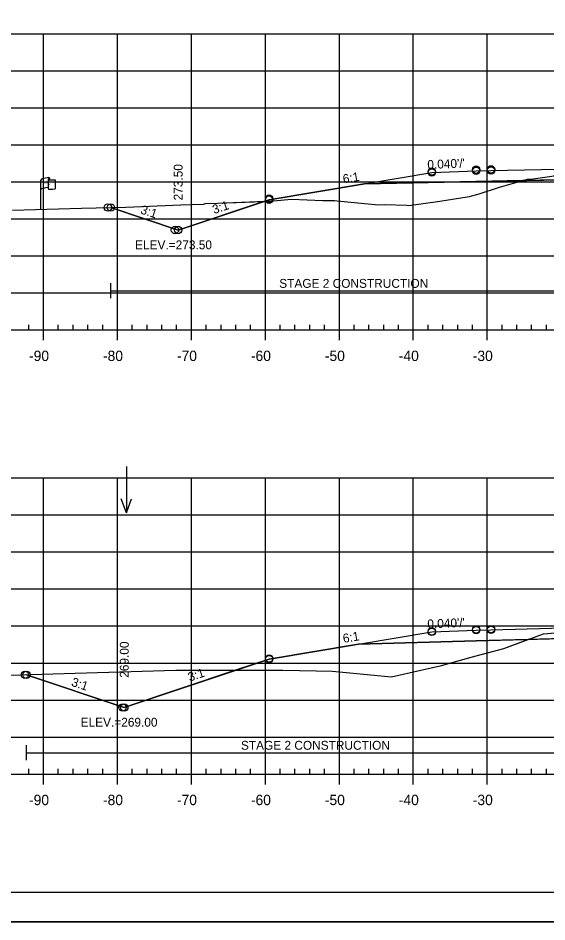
# Model space of a CAD drawing. Extents: x 1365647 to 1367999, y 387113 to 400173.
# Drawn here: x 1365800.6 to 1365872.2, y 399746.3 to 399868.5 of the extents above; entities that cross this region are included whole.
import ezdxf

# ---------------------------------------------------------------- set-up
doc = ezdxf.new("R2010")
doc.units = 0
for name, color, linetype in [('E_Existing ROW', 7, 'Continuous'), ('R_Alt Surface', 7, 'Continuous'), ('R_Axis', 7, 'Continuous'), ('R_Axis Annot', 7, 'Continuous'), ('R_Border', 7, 'Continuous'), ('R_Border Notes', 7, 'Continuous'), ('R_Contours', 7, 'Continuous'), ('R_Exist Surface', 7, 'Continuous'), ('R_Fin Surface', 7, 'Continuous'), ('R_Fin Surface Annot', 7, 'Continuous'), ('R_Grid', 7, 'Continuous'), ('R_No Plot', 7, 'Continuous'), ('R_Water', 7, 'Continuous'), ('R_Water Annot', 7, 'Continuous')]:
    doc.layers.add(name, color=color, linetype=linetype)

msp = doc.modelspace()

# ---------------------------------------------------------------- linework, layer by layer
at = {"layer": 'E_Existing ROW'}
for p, q in [((1365804.89, 399846.81), (1365804.89, 399846.57)), ((1365803.72, 399842.61), (1365803.72, 399846.56)), ((1365804.72, 399846.66), (1365804.72, 399846.64)), ((1365804.72, 399846.64), (1365804.72, 399845.42)), ((1365805.65, 399846.62), (1365805.65, 399845.38))]:
    msp.add_line(p, q, dxfattribs=at)
for centre, radius, start, end in [((1365804.8, 399846.66), 0.078, 88.6458, 274.2828), ((1365804.81, 399846.81), 0.0783, 263.0712, 93.9564), ((1365804.8, 399845.42), 0.0783, 180, 273.9564)]:
    msp.add_arc(centre, radius, start, end, dxfattribs=at)
for centre, major_axis, ratio, start_param, end_param in [((1365805.3, 399846.61), (-1.58, -0.04), 0.19887, 5.030368, 6.283185), ((1365805.3, 399845.29), (-1.58, -0.04), 0.19887, 5.083035, 6.194897), ((1365806.01, 399846.72), (-1.23, -0.13), 0.052933, 0.159456, 1.268315), ((1365806.01, 399845.48), (-1.23, -0.13), 0.052933, 0.159456, 1.268315)]:
    msp.add_ellipse(centre, major_axis=major_axis, ratio=ratio, start_param=start_param, end_param=end_param, dxfattribs=at)
at = {"layer": 'R_Alt Surface'}
for points in [[(1365847.47, 399846.07), (1365862.59, 399846.37), (1365880.78, 399846.73), (1365880.78, 399848.02), (1365894.09, 399848.29), (1365904.78, 399848.32), (1365904.78, 399847.03), (1365925.59, 399847.09), (1365942.47, 399846.76)], [(1365846.7, 399783.87), (1365862.59, 399784.3), (1365880.78, 399784.79), (1365880.78, 399786.08), (1365894.09, 399786.44), (1365904.85, 399786.73), (1365904.85, 399785.44), (1365925.59, 399786), (1365943.46, 399785.64)]]:
    msp.add_lwpolyline(points, dxfattribs=at)
at = {"layer": 'R_Axis'}
for p, q in [((1365749.09, 399826.32), (1366039.09, 399826.32)), ((1365802.09, 399826.32), (1365802.09, 399827.02)), ((1365804.09, 399824.92), (1365804.09, 399826.32)), ((1365806.09, 399826.32), (1365806.09, 399827.02)), ((1365808.09, 399826.32), (1365808.09, 399827.02)), ((1365810.09, 399826.32), (1365810.09, 399827.02)), ((1365812.09, 399826.32), (1365812.09, 399827.02)), ((1365814.09, 399824.92), (1365814.09, 399826.32)), ((1365816.09, 399826.32), (1365816.09, 399827.02)), ((1365818.09, 399826.32), (1365818.09, 399827.02)), ((1365820.09, 399826.32), (1365820.09, 399827.02)), ((1365822.09, 399826.32), (1365822.09, 399827.02)), ((1365824.09, 399824.92), (1365824.09, 399826.32)), ((1365826.09, 399826.32), (1365826.09, 399827.02)), ((1365828.09, 399826.32), (1365828.09, 399827.02)), ((1365830.09, 399826.32), (1365830.09, 399827.02)), ((1365832.09, 399826.32), (1365832.09, 399827.02)), ((1365834.09, 399824.92), (1365834.09, 399826.32)), ((1365836.09, 399826.32), (1365836.09, 399827.02)), ((1365838.09, 399826.32), (1365838.09, 399827.02)), ((1365840.09, 399826.32), (1365840.09, 399827.02)), ((1365842.09, 399826.32), (1365842.09, 399827.02)), ((1365844.09, 399824.92), (1365844.09, 399826.32)), ((1365846.09, 399826.32), (1365846.09, 399827.02)), ((1365848.09, 399826.32), (1365848.09, 399827.02)), ((1365850.09, 399826.32), (1365850.09, 399827.02)), ((1365852.09, 399826.32), (1365852.09, 399827.02)), ((1365854.09, 399824.92), (1365854.09, 399826.32)), ((1365856.09, 399826.32), (1365856.09, 399827.02)), ((1365858.09, 399826.32), (1365858.09, 399827.02)), ((1365860.09, 399826.32), (1365860.09, 399827.02)), ((1365862.09, 399826.32), (1365862.09, 399827.02)), ((1365864.09, 399824.92), (1365864.09, 399826.32)), ((1365866.09, 399826.32), (1365866.09, 399827.02)), ((1365868.09, 399826.32), (1365868.09, 399827.02)), ((1365870.09, 399826.32), (1365870.09, 399827.02)), ((1365872.09, 399826.32), (1365872.09, 399827.02)), ((1365749.09, 399766.32), (1366039.09, 399766.32)), ((1365802.09, 399766.32), (1365802.09, 399767.02)), ((1365804.09, 399764.92), (1365804.09, 399766.32)), ((1365806.09, 399766.32), (1365806.09, 399767.02)), ((1365808.09, 399766.32), (1365808.09, 399767.02)), ((1365810.09, 399766.32), (1365810.09, 399767.02)), ((1365812.09, 399766.32), (1365812.09, 399767.02)), ((1365814.09, 399764.92), (1365814.09, 399766.32)), ((1365816.09, 399766.32), (1365816.09, 399767.02)), ((1365818.09, 399766.32), (1365818.09, 399767.02)), ((1365820.09, 399766.32), (1365820.09, 399767.02)), ((1365822.09, 399766.32), (1365822.09, 399767.02)), ((1365824.09, 399764.92), (1365824.09, 399766.32)), ((1365826.09, 399766.32), (1365826.09, 399767.02)), ((1365828.09, 399766.32), (1365828.09, 399767.02)), ((1365830.09, 399766.32), (1365830.09, 399767.02)), ((1365832.09, 399766.32), (1365832.09, 399767.02)), ((1365834.09, 399764.92), (1365834.09, 399766.32)), ((1365836.09, 399766.32), (1365836.09, 399767.02)), ((1365838.09, 399766.32), (1365838.09, 399767.02)), ((1365840.09, 399766.32), (1365840.09, 399767.02)), ((1365842.09, 399766.32), (1365842.09, 399767.02)), ((1365844.09, 399764.92), (1365844.09, 399766.32)), ((1365846.09, 399766.32), (1365846.09, 399767.02)), ((1365848.09, 399766.32), (1365848.09, 399767.02)), ((1365850.09, 399766.32), (1365850.09, 399767.02)), ((1365852.09, 399766.32), (1365852.09, 399767.02)), ((1365854.09, 399764.92), (1365854.09, 399766.32)), ((1365856.09, 399766.32), (1365856.09, 399767.02)), ((1365858.09, 399766.32), (1365858.09, 399767.02)), ((1365860.09, 399766.32), (1365860.09, 399767.02)), ((1365862.09, 399766.32), (1365862.09, 399767.02)), ((1365864.09, 399764.92), (1365864.09, 399766.32)), ((1365866.09, 399766.32), (1365866.09, 399767.02)), ((1365868.09, 399766.32), (1365868.09, 399767.02)), ((1365870.09, 399766.32), (1365870.09, 399767.02)), ((1365872.09, 399766.32), (1365872.09, 399767.02))]:
    msp.add_line(p, q, dxfattribs=at)
at = {"layer": 'R_Border'}
msp.add_line((1366052.27, 399750.32), (1365736.09, 399750.32), dxfattribs=at)
at = {"layer": 'R_Contours'}
for points in [[(1365868.91, 399846.5), (1365869.54, 399846.67), (1365870.28, 399846.75), (1365872.84, 399847.09), (1365874.69, 399847.44), (1365874.99, 399847.46), (1365878.4, 399847.64), (1365880.78, 399847.77), (1365880.78, 399846.73)], [(1365833.9, 399843.69), (1365835.17, 399843.74), (1365837.61, 399843.98), (1365841.86, 399843.82), (1365843.43, 399843.8), (1365843.78, 399843.77), (1365844.31, 399843.73), (1365847.49, 399843.41), (1365849.43, 399843.23), (1365850.2, 399843.25), (1365853.22, 399843.16), (1365853.5, 399843.15), (1365857.69, 399843.7), (1365861.36, 399844.31), (1365861.7, 399844.36), (1365863, 399844.72), (1365865.76, 399845.6), (1365867.94, 399846.22), (1365868.91, 399846.5), (1365862.59, 399846.37), (1365847.47, 399846.07), (1365834.59, 399843.92)], [(1365813.18, 399842.86), (1365815.21, 399842.91), (1365822.65, 399843.22), (1365825.7, 399843.32), (1365826, 399843.4), (1365827.6, 399843.45), (1365833.9, 399843.69), (1365822.29, 399839.82)], [(1365869.59, 399784.49), (1365869.64, 399784.51), (1365871.69, 399785.24), (1365872.27, 399785.32), (1365874.9, 399785.56), (1365879.04, 399785.82), (1365880.78, 399785.94), (1365880.78, 399784.79)], [(1365830.05, 399780.34), (1365836.44, 399780.35), (1365840.97, 399780.27), (1365843.15, 399780.2), (1365849.24, 399779.63), (1365851.13, 399779.44), (1365852.71, 399779.81), (1365857.92, 399780.96), (1365861.89, 399782.09), (1365866.33, 399783.28), (1365869.59, 399784.49), (1365862.59, 399784.3), (1365846.7, 399783.87), (1365834.59, 399781.85)], [(1365801.78, 399779.73), (1365802.32, 399779.75), (1365821.97, 399780.34), (1365829.5, 399780.34), (1365830.05, 399780.34), (1365815.01, 399775.32)]]:
    msp.add_lwpolyline(points, close=True, dxfattribs=at)
at = {"layer": 'R_Exist Surface'}
for points in [[(1365799.9, 399842.51), (1365809.23, 399842.75), (1365815.21, 399842.91), (1365822.65, 399843.22), (1365825.7, 399843.32), (1365826, 399843.4), (1365827.6, 399843.45), (1365835.17, 399843.74), (1365837.61, 399843.98), (1365841.86, 399843.82), (1365843.43, 399843.8), (1365843.78, 399843.77), (1365844.31, 399843.73), (1365847.49, 399843.41), (1365849.43, 399843.23), (1365850.2, 399843.25), (1365853.22, 399843.16), (1365853.5, 399843.15), (1365857.69, 399843.7), (1365861.36, 399844.31), (1365861.7, 399844.36), (1365863, 399844.72), (1365865.76, 399845.6), (1365867.94, 399846.22), (1365869.54, 399846.67), (1365870.28, 399846.75), (1365872.84, 399847.09)], [(1365798.21, 399779.62), (1365802.32, 399779.75), (1365821.97, 399780.34), (1365829.5, 399780.34), (1365836.44, 399780.35), (1365840.97, 399780.27), (1365843.15, 399780.2), (1365849.24, 399779.63), (1365851.13, 399779.44), (1365852.71, 399779.81), (1365857.92, 399780.96), (1365861.89, 399782.09), (1365866.33, 399783.28), (1365869.64, 399784.51), (1365871.69, 399785.24), (1365872.27, 399785.32)]]:
    msp.add_lwpolyline(points, dxfattribs=at)
at = {"layer": 'R_Fin Surface'}
for points in [[(1365813.18, 399842.86), (1365822.29, 399839.82), (1365834.59, 399843.92), (1365847.47, 399846.07), (1365856.59, 399847.59), (1365862.59, 399847.83), (1365864.59, 399847.87), (1365894.09, 399848.46), (1365923.59, 399848.54), (1365925.59, 399848.55), (1365931.59, 399848.57), (1365942.47, 399846.76), (1365953.59, 399844.9), (1365990.73, 399857.28)], [(1365801.78, 399779.73), (1365815.01, 399775.32), (1365834.59, 399781.85), (1365846.7, 399783.87), (1365856.59, 399785.52), (1365862.59, 399785.76), (1365864.59, 399785.81), (1365894.09, 399786.61), (1365923.59, 399787.4), (1365925.59, 399787.46), (1365931.59, 399787.62), (1365943.46, 399785.64), (1365953.59, 399783.95), (1365953.6, 399783.95), (1365984.96, 399794.41)]]:
    msp.add_lwpolyline(points, dxfattribs=at)
at = {"layer": 'R_Grid'}
for p, q in [((1365749.09, 399866.32), (1366039.09, 399866.32)), ((1365804.09, 399826.32), (1365804.09, 399866.32)), ((1365814.09, 399826.32), (1365814.09, 399866.32)), ((1365824.09, 399826.32), (1365824.09, 399866.32)), ((1365834.09, 399826.32), (1365834.09, 399866.32)), ((1365844.09, 399826.32), (1365844.09, 399866.32)), ((1365854.09, 399826.32), (1365854.09, 399866.32)), ((1365864.09, 399826.32), (1365864.09, 399866.32)), ((1365749.09, 399861.32), (1366039.09, 399861.32)), ((1365749.09, 399856.32), (1366039.09, 399856.32)), ((1365749.09, 399851.32), (1366039.09, 399851.32)), ((1365749.09, 399846.32), (1366039.09, 399846.32)), ((1365749.09, 399841.32), (1366039.09, 399841.32)), ((1365749.09, 399836.32), (1366039.09, 399836.32)), ((1365749.09, 399831.32), (1366039.09, 399831.32)), ((1365749.09, 399826.32), (1366039.09, 399826.32)), ((1365749.09, 399806.32), (1366039.09, 399806.32)), ((1365804.09, 399766.32), (1365804.09, 399806.32)), ((1365814.09, 399766.32), (1365814.09, 399806.32)), ((1365824.09, 399766.32), (1365824.09, 399806.32)), ((1365834.09, 399766.32), (1365834.09, 399806.32)), ((1365844.09, 399766.32), (1365844.09, 399806.32)), ((1365854.09, 399766.32), (1365854.09, 399806.32)), ((1365864.09, 399766.32), (1365864.09, 399806.32)), ((1365749.09, 399801.32), (1366039.09, 399801.32)), ((1365749.09, 399796.32), (1366039.09, 399796.32)), ((1365749.09, 399791.32), (1366039.09, 399791.32)), ((1365749.09, 399786.32), (1366039.09, 399786.32)), ((1365749.09, 399781.32), (1366039.09, 399781.32)), ((1365749.09, 399776.32), (1366039.09, 399776.32)), ((1365749.09, 399771.32), (1366039.09, 399771.32)), ((1365749.09, 399766.32), (1366039.09, 399766.32))]:
    msp.add_line(p, q, dxfattribs=at)
at = {"layer": 'R_No Plot'}
msp.add_line((1365723.69, 399746.34), (1366057.03, 399746.34), dxfattribs=at)
msp.add_lwpolyline([(1365723.69, 399959.68), (1366057.03, 399959.68), (1366057.03, 399746.34), (1365723.69, 399746.34)], close=True, dxfattribs=at)
for centre in [(1365856.59, 399847.73), (1365856.59, 399847.59), (1365856.59, 399847.59), (1365862.59, 399847.97), (1365862.59, 399847.83), (1365862.59, 399847.83), (1365864.59, 399848.01), (1365864.59, 399847.87), (1365864.59, 399847.87), (1365834.59, 399844.06), (1365834.59, 399843.92), (1365834.59, 399843.92), (1365812.8, 399842.85), (1365813.18, 399842.86), (1365813.18, 399842.86), (1365821.87, 399839.82), (1365822.29, 399839.82), (1365822.29, 399839.82), (1365856.59, 399785.59), (1365856.59, 399785.52), (1365856.59, 399785.52), (1365862.59, 399785.83), (1365862.59, 399785.76), (1365862.59, 399785.76), (1365864.59, 399785.88), (1365864.59, 399785.81), (1365864.59, 399785.81), (1365834.59, 399781.92), (1365834.59, 399781.85), (1365834.59, 399781.85), (1365801.57, 399779.72), (1365801.78, 399779.73), (1365801.78, 399779.73), (1365814.78, 399775.32), (1365815.01, 399775.32), (1365815.01, 399775.32)]:
    msp.add_circle(centre, 0.5, dxfattribs=at)
at = {"layer": 'R_Water'}
for p, q in [((1365813.18, 399830.62), (1365813.18, 399832.62)), ((1365813.18, 399831.62), (1365880.78, 399831.62)), ((1365801.78, 399768.2), (1365801.78, 399770.2)), ((1365801.78, 399769.2), (1365880.78, 399769.2))]:
    msp.add_line(p, q, dxfattribs=at)
at = {"layer": 'R_Water Annot'}
for p, q in [((1365815.3, 399807.88), (1365815.3, 399801.59)), ((1365815.3, 399801.59), (1365814.6, 399803.52)), ((1365815.3, 399801.59), (1365816, 399803.52))]:
    msp.add_line(p, q, dxfattribs=at)

# ---------------------------------------------------------------- texts
at = {"layer": 'E_Existing ROW'}
for s, height, rotation, p in [('R ', 0.2, 9.9884, (1365804.24, 399846.06)), (' O', 0.2, 9.9884, (1365804.39, 399846.11)), ('W', 0.2, 351.1788, (1365804.72, 399845.94)), ('DWB 11-9-07', 0.001, 90, (1365804.89, 399846.57)), ('DWB 11-9-07', 0.001, 5.0717, (1365805.64, 399845.38)), ('DWB 11-9-07', 0.001, 90, (1365803.72, 399842.61))]:
    msp.add_text(s, height=height, rotation=rotation, dxfattribs=at).set_placement(p)
at = {"layer": 'R_Axis Annot'}
for s, p in [('-90', (1365802.13, 399822.12)), ('-80', (1365812.13, 399822.12)), ('-70', (1365822.13, 399822.12)), ('-60', (1365832.13, 399822.12)), ('-50', (1365842.13, 399822.12)), ('-40', (1365852.13, 399822.12)), ('-30', (1365862.13, 399822.12)), ('-90', (1365802.13, 399762.12)), ('-80', (1365812.13, 399762.12)), ('-70', (1365822.13, 399762.12)), ('-60', (1365832.13, 399762.12)), ('-50', (1365842.13, 399762.12)), ('-40', (1365852.13, 399762.12)), ('-30', (1365862.13, 399762.12))]:
    msp.add_text(s, height=1.4, dxfattribs=at).set_placement(p)
at = {"layer": 'R_Border Notes'}
for s, p in [('ELEV.=273.50', (1365816.47, 399837.22)), ('ELEV.=269.00', (1365809.11, 399772.72))]:
    msp.add_text(s, height=1.2, dxfattribs=at).set_placement(p)
at = {"layer": 'R_Fin Surface Annot'}
for s, rotation, p in [("0.040'/'", 2.2906, (1365856.01, 399848.06)), ('273.50', 90, (1365822.89, 399843.82)), ('6:1', 9.4623, (1365844.66, 399846.11)), ('3:1', 341.5651, (1365817.11, 399842.08)), ('3:1', 18.4337, (1365827.15, 399841.97)), ("0.040'/'", 2.2906, (1365856.01, 399785.99)), ('6:1', 9.4623, (1365844.66, 399784.03)), ('269.00', 90, (1365815.61, 399779.32)), ('3:1', 18.4349, (1365823.85, 399778.8)), ('3:1', 341.5651, (1365807.76, 399778.26))]:
    msp.add_text(s, height=1.2, rotation=rotation, dxfattribs=at).set_placement(p)
at = {"layer": 'R_Water'}
for p in [(1365835.96, 399832.01), (1365830.78, 399769.6)]:
    msp.add_text('STAGE 2 CONSTRUCTION', height=1.2, dxfattribs=at).set_placement(p)

doc.saveas('drawing.dxf')
